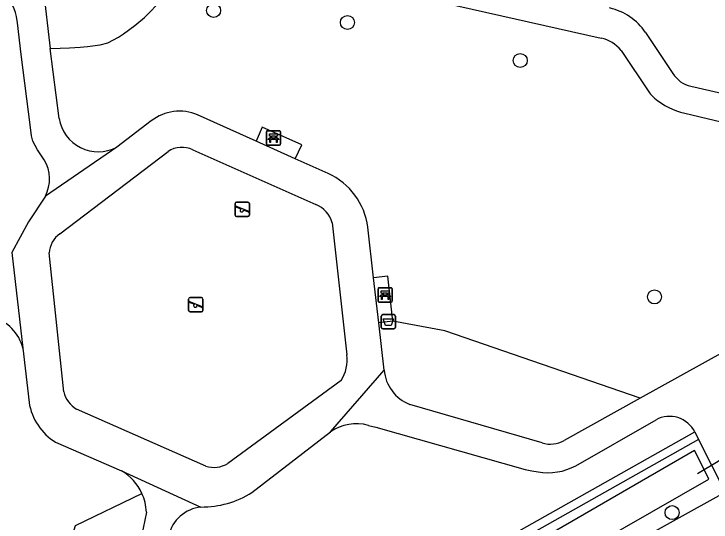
# Model space of a CAD drawing. Extents: x 159628 to 160723, y 388176 to 389416.
# Drawn here: x 160211.83 to 160260.57, y 388531.45 to 388567.02 of the extents above; entities that cross this region are included whole.
import ezdxf

# ---------------------------------------------------------------- set-up
doc = ezdxf.new("R2010")
doc.units = 0
for name, color, linetype in [('IMGEO_Afvalbak', 7, 'Continuous'), ('IMGEO_Bank', 7, 'Continuous'), ('IMGEO_Boom', 7, 'Continuous'), ('IMGEO_Duiker', 7, 'Continuous'), ('IMGEO_Groenvoorziening', 7, 'Continuous'), ('IMGEO_Haag', 7, 'Continuous'), ('IMGEO_Rijbaan_lokaal_open', 7, 'Continuous'), ('IMGEO_Speelvoorziening', 7, 'Continuous'), ('IMGEO_Voetpad_halfverhard', 7, 'Continuous'), ('IMGEO_Voetpad_open', 7, 'Continuous'), ('IMGEO_Waterloop', 7, 'Continuous')]:
    doc.layers.add(name, color=color, linetype=linetype)

msp = doc.modelspace()

# ---------------------------------------------------------------- linework, layer by layer
at = {"layer": 'IMGEO_Afvalbak'}
for p, q in [((160237.514, 388545.075), (160237.514, 388545.875)), ((160237.514, 388545.875), (160237.514, 388545.075)), ((160237.614, 388545.975), (160238.404, 388545.975)), ((160238.404, 388545.975), (160237.614, 388545.975)), ((160238.504, 388545.875), (160238.504, 388545.075)), ((160238.504, 388545.075), (160238.504, 388545.875)), ((160238.404, 388544.975), (160237.614, 388544.975)), ((160237.614, 388544.975), (160238.404, 388544.975))]:
    msp.add_line(p, q, dxfattribs=at)
msp.add_lwpolyline([(160237.657, 388545.689), (160238.361, 388545.689), (160238.212, 388545.219), (160237.806, 388545.219), (160237.657, 388545.689)], dxfattribs=at)
for centre, start, end in [((160237.614, 388545.875), 90, 180), ((160237.614, 388545.875), 90, 180), ((160238.404, 388545.875), 0, 90), ((160238.404, 388545.875), 360, 90), ((160237.614, 388545.075), 180, 270), ((160237.614, 388545.075), 180, 270), ((160238.404, 388545.075), 270, 0), ((160238.404, 388545.075), 270, 0)]:
    msp.add_arc(centre, 0.1, start, end, dxfattribs=at)
at = {"layer": 'IMGEO_Bank'}
for p, q in [((160229.48, 388557.916), (160229.48, 388558.757)), ((160229.48, 388558.757), (160229.48, 388557.916)), ((160229.555, 388558.841), (160230.396, 388558.841)), ((160230.396, 388558.841), (160229.555, 388558.841)), ((160230.48, 388558.766), (160230.48, 388557.925)), ((160230.48, 388557.925), (160230.48, 388558.766)), ((160230.177, 388558.239), (160229.784, 388558.239)), ((160229.789, 388558.347), (160229.789, 388558.453)), ((160229.833, 388558.453), (160229.833, 388558.347)), ((160230.121, 388558.459), (160229.839, 388558.459)), ((160229.839, 388558.341), (160230.121, 388558.341)), ((160230.127, 388558.347), (160230.127, 388558.453)), ((160230.171, 388558.453), (160230.171, 388558.347)), ((160230.405, 388557.841), (160229.564, 388557.841)), ((160229.564, 388557.841), (160230.405, 388557.841)), ((160237.363, 388547.851), (160238.204, 388547.851)), ((160238.204, 388547.851), (160237.363, 388547.851)), ((160237.288, 388546.926), (160237.288, 388547.767)), ((160237.288, 388547.767), (160237.288, 388546.926)), ((160237.597, 388547.357), (160237.597, 388547.463)), ((160237.641, 388547.463), (160237.641, 388547.357)), ((160237.929, 388547.469), (160237.647, 388547.469)), ((160237.647, 388547.351), (160237.929, 388547.351)), ((160237.935, 388547.357), (160237.935, 388547.463)), ((160237.979, 388547.463), (160237.979, 388547.357)), ((160238.288, 388547.776), (160238.288, 388546.935)), ((160238.288, 388546.935), (160238.288, 388547.776)), ((160238.213, 388546.851), (160237.372, 388546.851)), ((160237.372, 388546.851), (160238.213, 388546.851)), ((160237.985, 388547.249), (160237.592, 388547.249))]:
    msp.add_line(p, q, dxfattribs=at)
for points in [[(160229.783, 388558.459), (160229.697, 388558.459), (160229.697, 388558.62), (160230.26, 388558.62), (160230.26, 388558.459), (160230.177, 388558.459)], [(160229.727, 388558.239), (160229.585, 388558.239), (160229.697, 388558.341), (160229.783, 388558.341)], [(160229.777, 388558.232), (160229.777, 388558.025), (160229.734, 388558.025), (160229.734, 388558.232)], [(160230.177, 388558.341), (160230.26, 388558.341), (160230.372, 388558.239), (160230.233, 388558.239)], [(160230.227, 388558.232), (160230.227, 388558.025), (160230.183, 388558.025), (160230.183, 388558.232)], [(160237.535, 388547.249), (160237.393, 388547.249), (160237.505, 388547.351), (160237.591, 388547.351)], [(160237.591, 388547.469), (160237.505, 388547.469), (160237.505, 388547.63), (160238.068, 388547.63), (160238.068, 388547.469), (160237.985, 388547.469)], [(160237.985, 388547.351), (160238.068, 388547.351), (160238.18, 388547.249), (160238.041, 388547.249)], [(160237.585, 388547.242), (160237.585, 388547.035), (160237.542, 388547.035), (160237.542, 388547.242)], [(160238.035, 388547.242), (160238.035, 388547.035), (160237.991, 388547.035), (160237.991, 388547.242)]]:
    msp.add_lwpolyline(points, dxfattribs=at)
for centre, radius, start, end in [((160229.558, 388558.763), 0.0779, 92.4484, 184.2845), ((160229.558, 388558.763), 0.0779, 92.4484, 184.2845), ((160230.402, 388558.763), 0.0779, 2.4484, 94.2845), ((160230.402, 388558.763), 0.0779, 2.4484, 94.2845), ((160229.727, 388558.232), 0.00671, 2.8957, 87.1043), ((160229.784, 388558.232), 0.00671, 92.8957, 177.1043), ((160229.782, 388558.452), 0.00671, 2.8957, 87.1043), ((160229.782, 388558.348), 0.00671, 272.8957, 357.1043), ((160229.839, 388558.452), 0.00671, 92.8957, 177.1043), ((160229.839, 388558.348), 0.00671, 182.8957, 267.1043), ((160230.121, 388558.452), 0.00671, 2.8957, 87.1043), ((160230.121, 388558.348), 0.00671, 272.8957, 357.1043), ((160230.178, 388558.452), 0.00671, 92.8957, 177.1043), ((160230.178, 388558.348), 0.00671, 182.8957, 267.1043), ((160230.176, 388558.232), 0.00671, 2.8957, 87.1043), ((160230.233, 388558.232), 0.00671, 92.8957, 177.1043), ((160229.558, 388557.919), 0.0779, 182.4484, 274.2845), ((160229.558, 388557.919), 0.0779, 182.4484, 274.2845), ((160230.402, 388557.919), 0.0779, 272.4484, 4.2845), ((160230.402, 388557.919), 0.0779, 272.4484, 4.2845), ((160237.366, 388547.773), 0.0779, 92.4484, 184.2845), ((160237.366, 388547.773), 0.0779, 92.4484, 184.2845), ((160238.21, 388547.773), 0.0779, 2.4484, 94.2845), ((160238.21, 388547.773), 0.0779, 2.4484, 94.2845), ((160237.59, 388547.462), 0.00671, 2.8957, 87.1043), ((160237.59, 388547.358), 0.00671, 272.8957, 357.1043), ((160237.647, 388547.462), 0.00671, 92.8957, 177.1043), ((160237.647, 388547.358), 0.00671, 182.8957, 267.1043), ((160237.929, 388547.462), 0.00671, 2.8957, 87.1043), ((160237.929, 388547.358), 0.00671, 272.8957, 357.1043), ((160237.986, 388547.462), 0.00671, 92.8957, 177.1043), ((160237.986, 388547.358), 0.00671, 182.8957, 267.1043), ((160237.366, 388546.929), 0.0779, 182.4484, 274.2845), ((160237.366, 388546.929), 0.0779, 182.4484, 274.2845), ((160237.535, 388547.242), 0.00671, 2.8957, 87.1043), ((160237.592, 388547.242), 0.00671, 92.8957, 177.1043), ((160237.984, 388547.242), 0.00671, 2.8957, 87.1043), ((160238.041, 388547.242), 0.00671, 92.8957, 177.1043), ((160238.21, 388546.929), 0.0779, 272.4484, 4.2845), ((160238.21, 388546.929), 0.0779, 272.4484, 4.2845)]:
    msp.add_arc(centre, radius, start, end, dxfattribs=at)
at = {"layer": 'IMGEO_Boom'}
for centre in [(160225.797, 388567.262), (160235.147, 388566.422), (160247.23, 388563.76), (160256.62, 388547.213), (160257.848, 388532.116)]:
    msp.add_circle(centre, 0.489, dxfattribs=at)
at = {"layer": 'IMGEO_Duiker'}
msp.add_lwpolyline([(160259.629, 388534.844), (160260.086, 388535.123), (160260.606, 388535.44), (160262.252, 388536.445), (160262.761, 388536.755), (160263.044, 388536.928)], dxfattribs=at)
at = {"layer": 'IMGEO_Groenvoorziening'}
for points in [[(160214.37, 388564.607), (160215.071, 388564.621), (160215.711, 388564.642), (160216.468, 388564.686), (160216.983, 388564.73), (160217.866, 388564.854), (160218.389, 388565.006), (160219.143, 388565.401), (160219.495, 388565.637), (160220.292, 388566.214), (160220.967, 388566.775), (160221.343, 388567.136), (160221.815, 388567.657), (160222.189, 388568.145), (160222.611, 388568.808), (160222.983, 388569.464)], [(160255.623, 388540.117), (160241.951, 388544.838), (160238.323, 388545.519)], [(160152.383, 388494.557), (160153.556, 388496.852), (160156.02, 388497.416), (160162.543, 388493.95), (160165.142, 388493.842), (160175.064, 388500), (160177.11, 388501.27), (160178.44, 388505.363), (160181.909, 388508.629), (160198.334, 388518.23), (160202.489, 388519.687), (160206.028, 388519.532), (160210.488, 388518.84), (160212.982, 388520.976), (160216.139, 388531.214), (160220.785, 388533.458)]]:
    msp.add_lwpolyline(points, dxfattribs=at)
at = {"layer": 'IMGEO_Haag'}
for points in [[(160166.503, 388485.802), (160192.012, 388500), (160226.973, 388519.458), (160259.432, 388537.763)], [(160259.699, 388537.235), (160227.739, 388519.197), (160193.113, 388500), (160166.726, 388485.371)]]:
    msp.add_lwpolyline(points, dxfattribs=at)
at = {"layer": 'IMGEO_Rijbaan_lokaal_open'}
msp.add_lwpolyline([(160168.517, 388481.906), (160201.121, 388500), (160261.564, 388533.543)], dxfattribs=at)
at = {"layer": 'IMGEO_Speelvoorziening'}
for p, q in [((160227.302, 388552.942), (160227.302, 388553.742)), ((160227.302, 388553.742), (160227.302, 388552.942)), ((160227.402, 388553.842), (160228.192, 388553.842)), ((160228.192, 388553.842), (160227.402, 388553.842)), ((160228.292, 388553.742), (160228.292, 388552.942)), ((160228.292, 388552.942), (160228.292, 388553.742)), ((160227.685, 388553.37), (160227.346, 388553.507)), ((160227.371, 388553.567), (160228.247, 388553.214)), ((160228.223, 388553.154), (160227.883, 388553.291)), ((160228.192, 388552.842), (160227.402, 388552.842)), ((160227.402, 388552.842), (160228.192, 388552.842)), ((160224.048, 388546.268), (160224.048, 388547.068)), ((160224.048, 388547.068), (160224.048, 388546.268)), ((160224.117, 388546.893), (160224.993, 388546.54)), ((160224.148, 388547.168), (160224.938, 388547.168)), ((160224.938, 388547.168), (160224.148, 388547.168)), ((160225.038, 388547.068), (160225.038, 388546.268)), ((160225.038, 388546.268), (160225.038, 388547.068)), ((160224.431, 388546.696), (160224.092, 388546.833)), ((160224.969, 388546.48), (160224.629, 388546.617)), ((160224.938, 388546.168), (160224.148, 388546.168)), ((160224.148, 388546.168), (160224.938, 388546.168))]:
    msp.add_line(p, q, dxfattribs=at)
for centre, radius, start, end in [((160227.402, 388553.742), 0.1, 90, 180), ((160227.402, 388553.742), 0.1, 90, 180), ((160228.192, 388553.742), 0.1, 0, 90), ((160228.192, 388553.742), 0.1, 360, 90), ((160227.359, 388553.537), 0.0327, 68.078, 248.078), ((160227.764, 388553.28), 0.12, 130.9928, 5.1632), ((160228.235, 388553.184), 0.0327, 248.078, 68.078), ((160227.402, 388552.942), 0.1, 180, 270), ((160227.402, 388552.942), 0.1, 180, 270), ((160228.192, 388552.942), 0.1, 270, 0), ((160228.192, 388552.942), 0.1, 270, 0), ((160224.148, 388547.068), 0.1, 90, 180), ((160224.148, 388547.068), 0.1, 90, 180), ((160224.105, 388546.863), 0.0327, 68.078, 248.078), ((160224.938, 388547.068), 0.1, 0, 90), ((160224.938, 388547.068), 0.1, 360, 90), ((160224.51, 388546.606), 0.12, 130.9928, 5.1632), ((160224.981, 388546.51), 0.0327, 248.078, 68.078), ((160224.148, 388546.268), 0.1, 180, 270), ((160224.148, 388546.268), 0.1, 180, 270), ((160224.938, 388546.268), 0.1, 270, 0), ((160224.938, 388546.268), 0.1, 270, 0)]:
    msp.add_arc(centre, radius, start, end, dxfattribs=at)
at = {"layer": 'IMGEO_Voetpad_halfverhard'}
for points in [[(160235.977, 388569.156), (160243.87, 388567.364), (160252.891, 388565.318)], [(160213.971, 388568.039), (160214.28, 388565.383), (160214.37, 388564.607)], [(160213.958, 388556.808), (160213.49, 388557.501), (160213.162, 388558.109), (160213.06, 388558.495), (160212.984, 388559.071), (160212.348, 388564.182), (160212.083, 388566.405), (160212.011, 388566.834)], [(160255.983, 388565.726), (160257.909, 388562.855)], [(160214.986, 388559.698), (160214.37, 388564.607)], [(160254.279, 388564.472), (160256.26, 388561.503)], [(160259.161, 388561.955), (160280.392, 388557.111)], [(160258.728, 388560.081), (160272.517, 388556.777)], [(160221.431, 388559.529), (160219.019, 388557.691)], [(160228.761, 388558.116), (160224.676, 388559.951)], [(160219.019, 388557.691), (160214.034, 388554.255)], [(160215.054, 388551.624), (160222.614, 388557.391)], [(160224.332, 388557.504), (160232.929, 388553.685)], [(160233.801, 388555.852), (160231.501, 388556.885)], [(160214.034, 388554.255), (160212.854, 388552.471), (160211.696, 388550.323)], [(160234.077, 388552.394), (160235.101, 388543.167)], [(160236.976, 388548.552), (160236.571, 388552.092)], [(160211.696, 388550.323), (160212.458, 388543.622)], [(160215.328, 388540.576), (160214.287, 388550.288)], [(160271.648, 388549.006), (160255.623, 388540.117)], [(160237.715, 388542.095), (160237.337, 388545.399)], [(160212.458, 388543.622), (160212.63, 388542.226), (160212.892, 388539.827)], [(160233.969, 388537.773), (160237.715, 388542.095)], [(160234.701, 388541.365), (160226.793, 388535.553)], [(160255.623, 388540.117), (160250.306, 388537.168)], [(160248.762, 388536.995), (160239.507, 388539.687)], [(160225.239, 388535.367), (160216.213, 388539.361)], [(160251.111, 388535.397), (160256.725, 388538.617)], [(160236.615, 388538.22), (160237.145, 388538.086), (160247.586, 388535.134), (160248.031, 388535.045), (160248.477, 388534.97)], [(160228.475, 388533.518), (160233.969, 388537.773)], [(160259.432, 388537.763), (160259.699, 388537.235)], [(160259.699, 388537.235), (160260.606, 388535.44), (160261.564, 388533.543)], [(160214.749, 388537.036), (160219.346, 388535.046)], [(160219.346, 388535.046), (160224.908, 388532.507)], [(160221.093, 388532.152), (160218.643, 388520.379)]]:
    msp.add_lwpolyline(points, dxfattribs=at)
for centre, radius, start, end in [((160209.581, 388566.423), 2.464, 9.5899, 62.2413), ((160252.574, 388563.424), 4.113, 34.0317, 77.2667), ((160252.424, 388562.989), 2.375, 38.6261, 78.6484), ((160259.574, 388563.85), 1.939, 210.8635, 257.7155), ((160258.105, 388562.919), 2.325, 217.5104, 230.4848), ((160259.728, 388564.735), 4.76, 229.3206, 257.8767), ((160223.408, 388557.018), 3.196, 66.6144, 128.2046), ((160217.735, 388560.167), 2.789, 189.6826, 297.4034), ((160223.57, 388555.967), 1.716, 63.6487, 123.8776), ((160211.654, 388555.462), 2.668, 333.1081, 30.3022), ((160231.818, 388551.491), 4.791, 7.2067, 65.5516), ((160232.239, 388551.916), 1.899, 14.5916, 68.6975), ((160216.033, 388550.174), 1.75, 124.0278, 176.2518), ((160209.531, 388542.898), 3.015, 13.8984, 74.2574), ((160232.603, 388542.776), 2.528, 326.0717, 8.8976), ((160240.546, 388542.331), 2.841, 184.7653, 248.5469), ((160217.156, 388540.978), 1.872, 192.3952, 239.7436), ((160216.864, 388540.456), 4.021, 189.0045, 238.2713), ((160257.664, 388536.878), 1.977, 26.6057, 118.3755), ((160235.766, 388535.19), 3.147, 74.3485, 124.8289), ((160249.331, 388538.894), 1.983, 253.3256, 299.4607), ((160225.806, 388537.218), 1.936, 252.9824, 300.6683), ((160249.179, 388538.976), 4.067, 260.0595, 298.3568), ((160217.598, 388532.016), 3.498, 24.3463, 60.0176), ((160217.588, 388532.015), 3.508, 2.2429, 24.2968), ((160224.947, 388539.168), 6.661, 269.6656, 301.9832), ((160225.183, 388529.924), 2.597, 96.0756, 167.1284)]:
    msp.add_arc(centre, radius, start, end, dxfattribs=at)
at = {"layer": 'IMGEO_Voetpad_open'}
for points in [[(160231.501, 388556.885), (160231.95, 388557.867), (160229.184, 388559.088), (160228.761, 388558.116)], [(160231.501, 388556.885), (160228.761, 388558.116)], [(160238.323, 388545.519), (160237.97, 388548.661), (160236.976, 388548.552)], [(160237.337, 388545.399), (160236.976, 388548.552)], [(160238.323, 388545.519), (160237.337, 388545.399)]]:
    msp.add_lwpolyline(points, dxfattribs=at)
at = {"layer": 'IMGEO_Waterloop'}
msp.add_lwpolyline([(160260.421, 388534.45), (160260.086, 388535.123), (160259.424, 388536.455), (160247.583, 388529.609), (160248.302, 388528.278), (160248.618, 388527.695), (160260.421, 388534.45)], dxfattribs=at)

doc.saveas('drawing.dxf')
